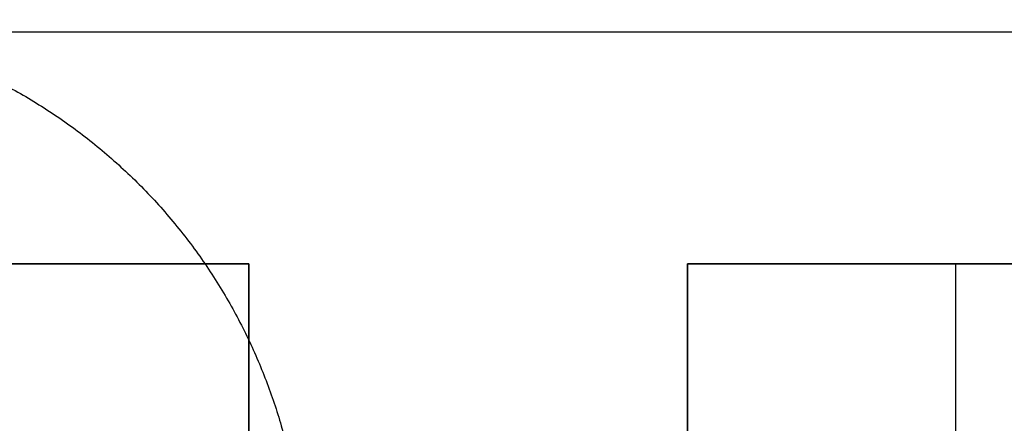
# Model space of a CAD drawing. Header units: millimetres. Extents: x -726 to 706, y -16 to 15.
# Tile 645 of 656: x 610.96 to 631.16, y 3.49 to 11.76. Entities that reach past the tile are written whole.
import ezdxf

# ---------------------------------------------------------------- set-up
doc = ezdxf.new("R2010")
doc.units = ezdxf.units.MM
doc.layers.add('METAL NEGRO', color=7, linetype='Continuous')

msp = doc.modelspace()

# ---------------------------------------------------------------- linework, layer by layer
at = {"layer": 'METAL NEGRO'}
for p, q in [((557.464, 11.51, 1109.081), (706.464, 11.51, 1109.081)), ((604.664, 6.76, 1118.081), (615.664, 6.76, 1118.081)), ((615.664, 6.76, 1118.081), (615.664, -6.24, 1118.081)), ((624.664, -6.24, 1118.081), (624.664, 6.76, 1118.081)), ((624.664, 6.76, 1118.081), (635.664, 6.76, 1118.081)), ((630.164, 6.76, 1118.331), (630.164, 6.76, 1117.831)), ((630.164, -6.24, 1117.831), (630.164, 6.76, 1117.831))]:
    msp.add_line(p, q, dxfattribs=at)
msp.add_rational_spline([(605.274, 11.76, 16.16), (614.706, 11.76, 16.16), (616.552, 2.51, 16.16)], [1, 0.746414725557, 0.931934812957], degree=2, dxfattribs=at)
for points in [[(557.464, 11.51, 1099.831), (706.464, 11.51, 1099.831)], [(557.464, 11.51, 1118.331), (706.464, 11.51, 1118.331)], [(604.664, 6.76, 1117.831), (615.664, 6.76, 1117.831)], [(615.664, 6.76, 1118.331), (604.664, 6.76, 1118.331)], [(615.664, 6.76, 1117.831), (615.664, -6.24, 1117.831)], [(615.664, -6.24, 1118.331), (615.664, 6.76, 1118.331)], [(615.664, 6.76, 1118.331), (615.664, 6.76, 1117.831)], [(624.664, -6.24, 1117.831), (624.664, 6.76, 1117.831)], [(624.664, 6.76, 1117.831), (624.664, 6.76, 1118.331)], [(624.664, 6.76, 1118.331), (624.664, -6.24, 1118.331)], [(624.664, 6.76, 1117.831), (635.664, 6.76, 1117.831)], [(635.664, 6.76, 1118.331), (624.664, 6.76, 1118.331)]]:
    msp.add_open_spline(points, degree=1, dxfattribs=at)

doc.saveas('drawing.dxf')
